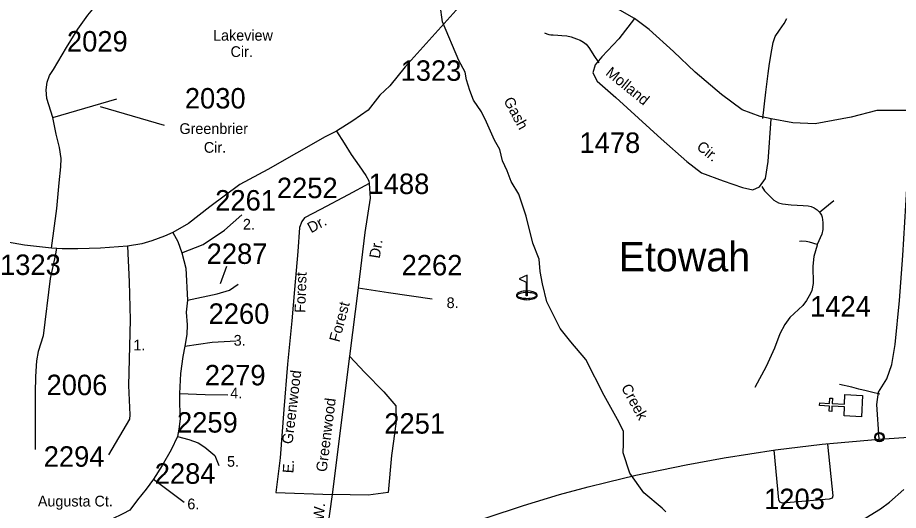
# Model space of a CAD drawing. Extents: x 884530 to 1028605, y 526725 to 653634.
# Drawn here: x 922493 to 927881, y 589485 to 592497 of the extents above; entities that cross this region are included whole.
import ezdxf

# ---------------------------------------------------------------- set-up
doc = ezdxf.new("R2010")
doc.units = 0
for name, color, linetype in [('Exist Civil Demographics City Label', 7, 'Continuous'), ('Exist Civil Demographics Community CELL', 7, 'Continuous'), ('Exist Cultural Church CELL', 7, 'Continuous'), ('Exist Cultural Recreational Golf Course CELL', 7, 'Continuous'), ('Exist Hydrographic Creek Single Shore', 7, 'Continuous'), ('Exist Hydrographic Creek Single Shore Label', 7, 'Continuous'), ('Exist Road Non-System Type 51', 7, 'Continuous'), ('Exist Road Primary US Attributed', 7, 'Continuous'), ('Exist Road Secondary Type 51 Attributed', 7, 'Continuous'), ('Exist Road Secondary Type 51 Label', 7, 'Continuous'), ('Exist Road Secondary Type 51 Number Label', 7, 'Continuous')]:
    doc.layers.add(name, color=color, linetype=linetype)

msp = doc.modelspace()

# ---------------------------------------------------------------- linework, layer by layer
at = {"layer": 'Exist Civil Demographics Community CELL'}
msp.add_lwpolyline([(927741.2, 589936.2), (927741.5, 589937.9), (927742.1, 589939.9), (927742.9, 589942.1), (927743.8, 589943.8), (927744.9, 589945.6), (927746, 589947.1), (927747.2, 589948.5), (927748.6, 589949.8), (927750.3, 589951.2), (927751.9, 589952.4), (927753.4, 589953.2), (927755, 589954), (927756.6, 589954.7), (927758.4, 589955.2), (927759.7, 589955.6), (927761.2, 589955.8), (927762.4, 589956), (927764.4, 589956.1), (927765.7, 589956.1), (927767.4, 589956), (927768.9, 589955.8), (927770.4, 589955.5), (927771.9, 589955.1), (927773.5, 589954.5), (927775.5, 589953.6), (927777.5, 589952.5), (927779, 589951.4), (927780.6, 589950.2), (927781.6, 589949.2), (927782.8, 589947.9), (927784, 589946.5), (927785, 589945.1), (927785.9, 589943.6), (927786.7, 589942), (927787.3, 589940.5), (927787.8, 589938.9), (927788.1, 589937.5), (927788.5, 589935.7), (927788.7, 589934.2), (927788.7, 589932.4), (927788.7, 589930.7), (927788.5, 589928.9), (927788.2, 589927.3), (927787.7, 589925.4), (927787.2, 589923.6), (927786.5, 589922), (927785.5, 589920.2), (927784.5, 589918.6), (927783.4, 589917.2), (927782.2, 589915.7), (927780.5, 589914.2), (927779, 589913), (927777.5, 589911.9), (927776.2, 589911.1), (927774.1, 589910.2), (927771.9, 589909.3), (927770.1, 589908.9), (927768.1, 589908.5), (927766.7, 589908.3), (927765.4, 589908.3), (927763.7, 589908.3), (927762.4, 589908.4), (927760.6, 589908.6), (927758.8, 589909), (927757.4, 589909.4), (927755.9, 589910), (927754.5, 589910.6), (927753.3, 589911.3), (927751.2, 589912.5), (927749.5, 589913.8), (927748, 589915.2), (927746.6, 589916.7), (927745.7, 589917.9), (927744.8, 589919.1), (927743.5, 589921.3), (927743, 589922.4), (927742.5, 589923.6), (927741.7, 589926.1), (927741.2, 589928.3), (927741, 589929.8), (927740.9, 589931.8), (927740.9, 589933.2), (927741.1, 589935.2)], close=True, dxfattribs=at)
msp.add_lwpolyline([(927741.2, 589936.2), (927741.5, 589937.9), (927742.1, 589939.9), (927742.9, 589942.1), (927743.8, 589943.8), (927744.9, 589945.6), (927746, 589947.1), (927747.2, 589948.5), (927748.6, 589949.8), (927750.3, 589951.2), (927751.9, 589952.4), (927753.4, 589953.2), (927755, 589954), (927756.6, 589954.7), (927758.4, 589955.2), (927759.7, 589955.6), (927761.2, 589955.8), (927762.4, 589956), (927764.4, 589956.1), (927765.7, 589956.1), (927767.4, 589956), (927768.9, 589955.8), (927770.4, 589955.5), (927771.9, 589955.1), (927773.5, 589954.5), (927775.5, 589953.6), (927777.5, 589952.5), (927779, 589951.4), (927780.6, 589950.2), (927781.6, 589949.2), (927782.8, 589947.9), (927784, 589946.5), (927785, 589945.1), (927785.9, 589943.6), (927786.7, 589942), (927787.3, 589940.5), (927787.8, 589938.9), (927788.1, 589937.5), (927788.5, 589935.7), (927788.7, 589934.2), (927788.7, 589932.4), (927788.7, 589930.7), (927788.5, 589928.9), (927788.2, 589927.3), (927787.7, 589925.4), (927787.2, 589923.6), (927786.5, 589922), (927785.5, 589920.2), (927784.5, 589918.6), (927783.4, 589917.2), (927782.2, 589915.7), (927780.5, 589914.2), (927779, 589913), (927777.5, 589911.9), (927776.2, 589911.1), (927774.1, 589910.2), (927771.9, 589909.3), (927770.1, 589908.9), (927768.1, 589908.5), (927766.7, 589908.3), (927765.4, 589908.3), (927763.7, 589908.3), (927762.4, 589908.4), (927760.6, 589908.6), (927758.8, 589909), (927757.4, 589909.4), (927755.9, 589910), (927754.5, 589910.6), (927753.3, 589911.3), (927751.2, 589912.5), (927749.5, 589913.8), (927748, 589915.2), (927746.6, 589916.7), (927745.7, 589917.9), (927744.8, 589919.1), (927743.5, 589921.3), (927743, 589922.4), (927742.5, 589923.6), (927741.7, 589926.1), (927741.2, 589928.3), (927741, 589929.8), (927740.9, 589931.8), (927740.9, 589933.2), (927741.1, 589935.2)], close=True, dxfattribs=at)
for centre, radius in [((927764.9, 589932.4), 28.8), ((927764.9, 589932.4), 28.8), ((927764.8, 589932.5), 23.4), ((927764.8, 589932.5), 23.4)]:
    msp.add_circle(centre, radius, dxfattribs=at)
at = {"layer": 'Exist Cultural Church CELL'}
msp.add_lwpolyline([(927548.7, 590061.8), (927551.1, 590118.6), (927475, 590122), (927473.6, 590090), (927457.7, 590090.7), (927459.1, 590122.7), (927399, 590125.4), (927399.7, 590141.4), (927459.8, 590138.7), (927461.2, 590170.7), (927477.2, 590170), (927475.8, 590138), (927551.8, 590134.6), (927554.5, 590192.2), (927660.8, 590187.5), (927655.1, 590057.1)], close=True, dxfattribs=at)
at = {"layer": 'Exist Cultural Recreational Golf Course CELL'}
msp.add_lwpolyline([(925609.6, 590922), (925561.3, 590899.7), (925604, 590880.9), (925604, 590826.4), (925609.6, 590826.4), (925609.6, 590818.7), (925609.6, 590795.9), (925609.6, 590818.7), (925616.8, 590818.3), (925626.1, 590817.3), (925635.7, 590816), (925642.2, 590814.7), (925650.7, 590812.2), (925652.8, 590811.5), (925659.7, 590808), (925663.3, 590804.6), (925665, 590801.7), (925665.9, 590798.8), (925665.8, 590797.5), (925665.5, 590796.2), (925665.2, 590795.2), (925664.6, 590794.1), (925661.3, 590790.4), (925656.5, 590787.5), (925648.2, 590784.4), (925640.1, 590782.1), (925629.2, 590780.4), (925621, 590779.2), (925608.8, 590778.6), (925601.9, 590779.2), (925593.1, 590779.6), (925583, 590781), (925572.6, 590783.3), (925563.8, 590785.9), (925557.8, 590788.5), (925554.1, 590791.4), (925551.6, 590795.1), (925550.8, 590798.1), (925551.6, 590801.5), (925553.7, 590804.8), (925556.3, 590807.7), (925559.1, 590809.3), (925562.5, 590811.1), (925568.4, 590813.1), (925576.3, 590815.2), (925586.3, 590817), (925596.1, 590818.3), (925604, 590818.7), (925604, 590826.4), (925609.6, 590826.4), (925609.6, 590795.9), (925604, 590795.9), (925604, 590818.7), (925604, 590826.4), (925591.7, 590825.2), (925585.7, 590824.7), (925576.3, 590822.5), (925568.5, 590820.6), (925559.9, 590817.2), (925556.1, 590815.1), (925551.3, 590812.1), (925548.2, 590808.7), (925546.3, 590806.2), (925545.1, 590802.5), (925544.8, 590799.5), (925545.6, 590795.1), (925546.4, 590792.9), (925549.2, 590789.2), (925551.7, 590787), (925555.9, 590784.1), (925559.5, 590782.4), (925566.4, 590779.5), (925572.1, 590777.9), (925581.4, 590775.7), (925589.9, 590774), (925601, 590773), (925608.2, 590772.7), (925618.5, 590773.3), (925626.2, 590774.1), (925634.2, 590775.5), (925644, 590777.5), (925653.5, 590780.7), (925659.4, 590783.7), (925665, 590787.1), (925668, 590790.2), (925669.8, 590792.7), (925670.6, 590794.4), (925671.1, 590795.6), (925671.5, 590797.6), (925671.7, 590799.6), (925671.3, 590803.1), (925669.9, 590806.2), (925666.9, 590810.1), (925665, 590812.1), (925660.5, 590815.1), (925656.9, 590817.1), (925650.6, 590819.7), (925646.2, 590821), (925636.1, 590823.6), (925627.7, 590825.2), (925609.6, 590826.4)], close=True, dxfattribs=at)
at = {"layer": 'Exist Hydrographic Creek Single Shore'}
msp.add_lwpolyline([(926458, 589476.1), (926435.5, 589497.6), (926324.2, 589593), (926238.5, 589712.2), (926197.7, 589835.8), (926199.6, 589892), (926199.6, 589967), (926172.2, 590022.2), (926081.6, 590188.1), (925968.3, 590407.3), (925876.6, 590516), (925812, 590596.6), (925729.6, 590759.6), (925703.4, 590870.1), (925690.2, 590945.1), (925684.6, 591020), (925645.3, 591119.3), (925605, 591282.4), (925558.2, 591417.3), (925511.4, 591496), (925487.1, 591561.5), (925459, 591621.5), (925442.1, 591690.8), (925411.2, 591748.9), (925360.7, 591857.6), (925330.7, 591921.3), (925282, 591992.5), (925258.6, 592052.5), (925239.9, 592116.2), (925230.5, 592163), (925193.1, 592234.2), (925092.9, 592470.3), (925077.9, 592573.4)], dxfattribs=at)
at = {"layer": 'Exist Road Non-System Type 51'}
msp.add_line((927399.1, 591307.9), (927486.4, 591379.1), dxfattribs=at)
for points in [[(927051.3, 591881.3), (927070.6, 592041.3), (927084.1, 592156.3), (927093.6, 592217.2), (927107.1, 592299.8), (927115.2, 592344.5), (927127.4, 592381), (927153.1, 592420.2), (927183, 592460.9), (927199.2, 592490.7)], [(925715.7, 592405), (925730.1, 592397.7), (925743, 592393.4), (925754.6, 592391.4), (925770.2, 592391), (925797, 592389), (925821.9, 592387.9), (925853.2, 592385.6), (925878.5, 592379.7), (925912, 592367.4), (925933.9, 592359.5), (925954.4, 592347.4), (925970.8, 592334.3), (925987.1, 592314.2), (926002.7, 592291.2), (926018.1, 592266.3), (926049.1, 592220.1)], [(927044.8, 591464.2), (927062.3, 591439), (927089.8, 591408.9), (927119.8, 591381.2), (927147.1, 591365.3), (927172.1, 591359.3), (927225.4, 591353.4), (927299.1, 591348.9), (927329.6, 591346.7), (927348.5, 591341.6), (927366.3, 591334.4), (927385.3, 591321.2), (927399.1, 591307.9)], [(927399.1, 591307.9), (927410.1, 591290.2), (927415.1, 591276.9), (927418.8, 591245.5), (927418.4, 591202.8), (927413.8, 591173.1), (927385.3, 591109.7)], [(927385.3, 591109.7), (927383.8, 591106.4), (927364.3, 591035.9), (927358.3, 590978), (927358.9, 590870.9), (927351.7, 590829.4), (927343.9, 590810.5), (927318.5, 590768.4), (927295.7, 590738.2), (927217.1, 590664.1), (927185.5, 590621), (927155.6, 590564.9), (927123.1, 590476.5), (927071.7, 590364.2), (927003.8, 590236.8)], [(927385.3, 591109.7), (927338.3, 591125.4), (927316.1, 591129.2), (927291.5, 591130.5), (927276.2, 591128.1)], [(922730.8, 591088.1), (922722.9, 591040.2), (922692.3, 590902.9), (922649.5, 590551), (922617.8, 590455.7), (922608.8, 590399.5), (922602, 590302.3), (922599.3, 590202.9), (922600.4, 589857.7)], [(927768.5, 590195.1), (927716.3, 590208), (927684.3, 590214.9), (927639.8, 590225.1), (927596.3, 590238.9), (927521.5, 590255)], [(927447.7, 589890.2), (927480.8, 589574.1), (927475.1, 589559.8), (927458.5, 589552.9), (927171.9, 589528.6), (927156.8, 589534.6), (927149.4, 589549.2), (927121.1, 589852.1)]]:
    msp.add_lwpolyline(points, dxfattribs=at)
at = {"layer": 'Exist Road Primary US Attributed'}
for points in [[(924900.6, 589272.4), (925178.2, 589375.9), (925358.4, 589439.8), (925587.3, 589514.1), (925808.8, 589581.9), (925982.7, 589627.9), (926100, 589657.2), (926274.6, 589699.6), (926582.1, 589762.9), (926814.7, 589805.6), (927129.7, 589855.5), (927414.1, 589888.6), (927764.6, 589919.5)], [(927764.6, 589919.5), (927975.4, 589935.4), (928138.2, 589945.3)]]:
    msp.add_lwpolyline(points, dxfattribs=at)
at = {"layer": 'Exist Road Secondary Type 51 Attributed'}
for points in [[(925585.8, 592749.2), (925515.7, 592754.2), (925479.1, 592752.7), (925431.8, 592737.6), (925378.7, 592710.4), (925293.5, 592649.6), (925193.7, 592563.8), (924863.3, 592195.4), (924769.4, 592079.1), (924709.2, 592022.6), (924637.6, 591931.9), (924543.4, 591866.9), (924443.1, 591802.6)], [(922708.4, 591887.3), (922670.8, 592003.6), (922666.9, 592055.4), (922674.5, 592102.3), (922687.3, 592142.8), (922712.1, 592179), (922791.9, 592315.3), (922862, 592426.3), (922922.3, 592512), (922972.9, 592572.4), (923008.5, 592600.1)], [(926267.6, 592491), (926149.4, 592559.1)], [(926267.6, 592491), (926171.1, 592368.4), (926067.2, 592257), (926026.4, 592208.7), (926011.6, 592160.5), (926037.5, 592108.5), (926152.6, 592008.2), (926430.9, 591755.7)], [(927102.6, 591878.2), (927035.8, 591893.1), (926924.5, 591933.9), (926798.3, 592026.8), (926638.7, 592164.2), (926505.1, 592290.4), (926356.7, 592424.1), (926267.6, 592491)], [(922708.4, 591887.3), (923099.3, 592000.2)], [(927978.7, 591924.7), (927948.2, 591929.8), (927749.6, 591929.8), (927591.7, 591889.1), (927372.8, 591848.3), (927235.3, 591853.4), (927102.6, 591878.2)], [(927764.6, 589919.5), (927749.6, 590131.1), (927759.8, 590207.5), (927810.7, 590289.1), (927841.2, 590375.7), (927861.6, 590498), (927887.1, 590768), (927907.4, 591043.2), (927932.9, 591450.8), (927958.4, 591690.3), (927978.7, 591924.7)], [(922699.6, 591088.3), (922733.4, 591330.9), (922747.7, 591486.7), (922757.5, 591585.6), (922759.4, 591635.5), (922749.8, 591702.6), (922729.7, 591785), (922708.4, 591887.3)], [(926430.9, 591755.7), (926586.8, 591618.3), (926675.9, 591547.7), (926809.5, 591499.4), (926928.2, 591458.6), (926991.3, 591443.7), (927032.1, 591462.3), (927069.2, 591514.3), (927084.1, 591618.3), (927102.6, 591878.2)], [(924443.1, 591802.6), (924375.4, 591767.4), (924023, 591567.9), (923852.7, 591477.3), (923667.9, 591341), (923539.2, 591238), (923442.9, 591184.3)], [(924443.1, 591802.6), (924490.8, 591729.8), (924533.4, 591660.8), (924582.3, 591591.8), (924623.7, 591531.5), (924642.5, 591500.2), (924643.7, 591482.6)], [(922699.6, 591088.3), (922534.3, 591106.3), (922360.1, 591135.8), (922251.3, 591156.2), (922194.9, 591175.8), (922135.1, 591204.5), (922062.8, 591281.4), (921958.9, 591390.2), (921831.7, 591494.9), (921716.3, 591561.9), (921618.2, 591595.5), (921487.7, 591606.1), (921406.3, 591606.1), (921327, 591610.2), (921248.4, 591611.8)], [(924643.7, 591482.6), (924515.9, 591414.2), (924346.6, 591323.9), (924248.8, 591272.4), (924232.5, 591249.8), (924217.5, 591214.7), (924207.4, 591067.9), (924186.2, 590835.2), (924171.2, 590644.5), (924143.7, 590378.1), (924121.2, 590102), (924099.9, 589806.8), (924073.5, 589593.6), (924416.5, 589581.4)], [(924643.7, 591482.6), (924649, 591393.6), (924617.6, 591183.4), (924576.9, 590844.6)], [(923498.3, 591059.7), (923629, 591109.4), (923759.5, 591198.4), (923864.2, 591291.7)], [(923442.9, 591184.3), (923390.9, 591161.1), (923313.5, 591132.4), (923253.3, 591115.2), (923165.8, 591099)], [(923442.9, 591184.3), (923472.2, 591127.6), (923498.3, 591059.7)], [(923165.8, 591099), (923001, 591087.5), (922861.9, 591084.2), (922765.8, 591083.4), (922699.6, 591088.3)], [(923165.8, 591099), (923175.6, 590882.2), (923181.1, 590650.1), (923171.5, 590247.4), (923179, 590069.8), (923177, 590042.9), (923048.7, 589825.4)], [(923498.3, 591059.7), (923522.9, 590965.6), (923531.9, 590770.1)], [(923531.9, 590770.1), (923714.3, 590807.7), (923789.5, 590831.5), (923842.7, 590866.9)], [(924576.9, 590844.6), (924523.8, 590428.3)], [(924576.9, 590844.6), (924761.9, 590816.3), (925028.3, 590778.7)], [(923531.9, 590770.1), (923524.5, 590696.5), (923530.2, 590619.6), (923528.6, 590559.1), (923516.3, 590489.5)], [(923516.3, 590489.5), (923683.5, 590513.3), (923829.6, 590521.4)], [(923516.3, 590489.5), (923504.5, 590425.7), (923488.9, 590321.9), (923483.6, 590200)], [(924523.8, 590428.3), (924416.5, 589581.4)], [(924523.8, 590428.3), (924617.9, 590327.9), (924733.9, 590208.7), (924806, 590124), (924809.1, 590029.9), (924792.7, 589907.8)], [(923483.6, 590200), (923482.8, 590133.7), (923488.1, 590044.6), (923479.9, 589981.6), (923471.8, 589937.4)], [(923483.6, 590200), (923640.7, 590194.2), (923778.9, 590190.2)], [(923471.8, 589937.4), (923431.7, 589854), (923378.2, 589758.2), (923324.1, 589675.6)], [(923471.8, 589937.4), (923541.3, 589918.6), (923596.9, 589898.1), (923638.6, 589871.1), (923700, 589820.4), (923723.3, 589759.9)], [(924792.7, 589907.8), (924780.9, 589819.7), (924759, 589593.8), (924636.7, 589578.1), (924416.5, 589581.4)], [(923324.1, 589675.6), (923280.1, 589614.4), (923227.3, 589550.2), (923178.9, 589485.9), (923137.2, 589464.6), (923070.1, 589431.1), (923038.2, 589396.7)], [(923324.1, 589675.6), (923512.2, 589534.1)], [(924416.5, 589581.4), (924344.9, 589074), (924319.3, 589018.5)], [(927394.9, 589303.5), (927446.6, 589330.5), (927518.5, 589364.5), (927654.9, 589422), (927770.8, 589494.2), (927827.5, 589535.4), (927915.1, 589612.8)]]:
    msp.add_lwpolyline(points, dxfattribs=at)
at = {"layer": 'Exist Road Secondary Type 51 Label'}
for points in [[(923390.9, 591837.1), (922999.9, 591950.9)], [(923770, 590975.9), (923731.1, 590868.9)]]:
    msp.add_lwpolyline(points, dxfattribs=at)

# ---------------------------------------------------------------- texts
at = {"layer": 'Exist Civil Demographics City Label'}
msp.add_text('Etowah', height=180.45, dxfattribs=at).set_placement((926169.6, 590945.6))
at = {"layer": 'Exist Hydrographic Creek Single Shore Label'}
for s, rotation, p in [('Gash', 298.4962, (925463.5, 591989.7)), ('Gash', 298.4962, (925463.5, 591989.7)), ('Creek', 298.5992, (926182.8, 590236.1)), ('Creek', 298.5992, (926182.8, 590236.1))]:
    msp.add_text(s, height=65.62, rotation=rotation, dxfattribs=at).set_placement(p)
at = {"layer": 'Exist Road Secondary Type 51 Label'}
for s, height, p in [('Lakeview', 65.62, (923688.7, 592356)), ('Cir.', 65.62, (923795.6, 592256.4)), ('Greenbrier', 65.62, (923482.9, 591785.7)), ('Cir.', 65.62, (923632.2, 591670.9)), ('2.', 65.62, (923871.3, 591201.2)), ('8.', 65.62, (925117.4, 590721.3)), ('3.', 65.62, (923814.8, 590491.6)), ('1.', 65.62, (923201.3, 590462.6)), ('4.', 65.62, (923793.6, 590168.9)), ('5.', 65.62, (923774.1, 589751.4)), ('Augusta Ct.', 65.617, (922616.9, 589508.6)), ('6.', 65.62, (923531.3, 589491.3))]:
    msp.add_text(s, height=height, dxfattribs=at).set_placement(p)
for s, rotation, p in [('Molland', 320.8661, (926085.3, 592150.6)), ('Cir.', 320.8661, (926641.5, 591698.1)), ('Dr.', 28.0462, (924287.8, 591178.2)), ('Dr.', 81.0841, (924708.2, 591021.7)), ('Forest', 87.8353, (924252, 590691.2)), ('Forest', 74.9987, (924460.9, 590509.5)), ('Greenwood', 83.109, (924174.4, 589887.3)), ('Greenwood', 82.796, (924383.2, 589717.2)), ('E.', 86.5376, (924179.9, 589710.5)), ('W.', 84.5518, (924364.6, 589421.5))]:
    msp.add_text(s, height=65.62, rotation=rotation, dxfattribs=at).set_placement(p)
at = {"layer": 'Exist Road Secondary Type 51 Number Label'}
for s, p in [('2029', (922794.8, 592289.9)), ('1323', (924836, 592110.7)), ('2030', (923516, 591941.6)), ('1478', (925929.9, 591669.9)), ('1488', (924639.9, 591418.6)), ('2252', (924078.9, 591393.5)), ('2261', (923701.8, 591317.7)), ('2287', (923649.4, 590991.5)), ('1323', (922385.4, 590923.9)), ('2262', (924842, 590921.5)), ('1424', (927340.7, 590669.9)), ('2260', (923661.2, 590625.1)), ('2279', (923638, 590249)), ('2006', (922669.9, 590189.2)), ('2259', (923468.1, 589960.3)), ('2251', (924736.1, 589954.1)), ('2294', (922652.6, 589751.7)), ('2284', (923331.8, 589647.5)), ('1203', (927059.7, 589492.6))]:
    msp.add_text(s, height=125, dxfattribs=at).set_placement(p)

doc.saveas('drawing.dxf')
